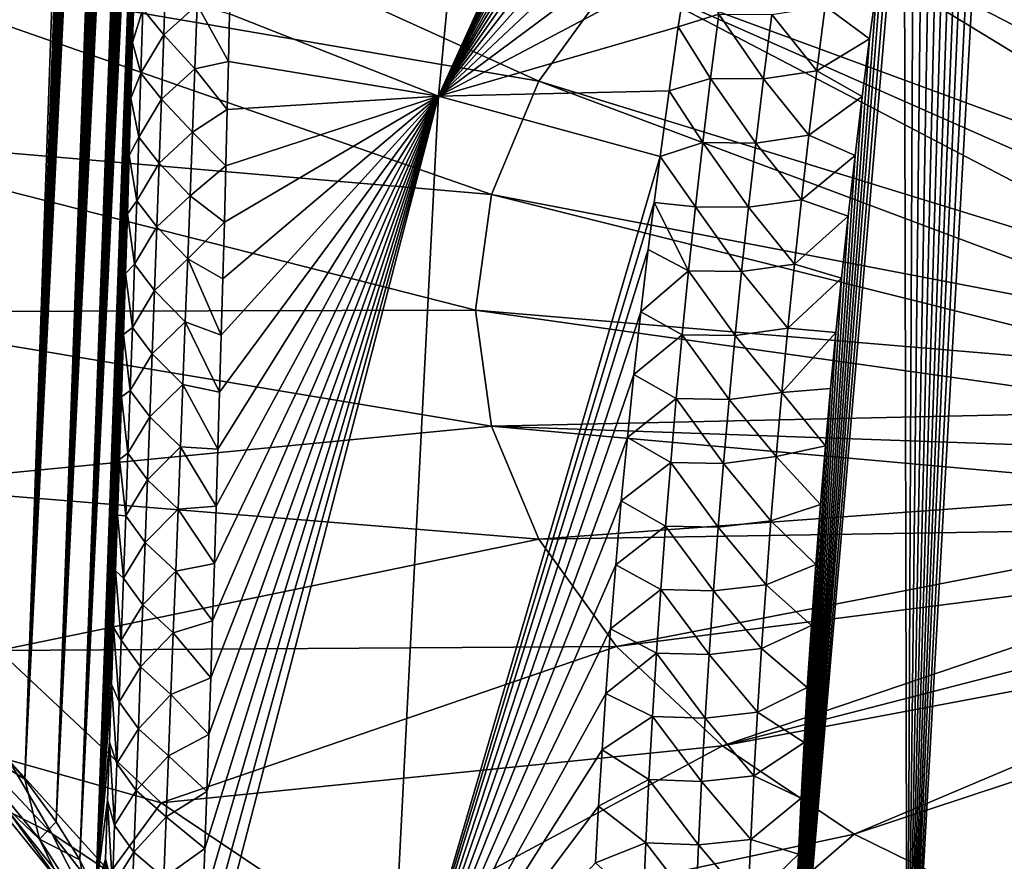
# Model space of a CAD drawing. Header units: metres. Extents: x -109 to 109, y -452 to 89.
# Tile 283 of 656: x -92 to -83, y -70 to -62. Entities that reach past the tile are written whole.
import ezdxf

# ---------------------------------------------------------------- set-up
doc = ezdxf.new("R2010")
doc.units = ezdxf.units.M
doc.layers.add('solid_K244270000C71_000', color=7, linetype='CONTINUOUS')

msp = doc.modelspace()

# ---------------------------------------------------------------- linework, layer by layer
at = {"layer": 'solid_K244270000C71_000'}
for points in [[(-94.02282, -67.019043, 34.577881), (-92.347977, -39.343903, 14.44793), (-92.215927, -39.707863, 14.335439)], [(-94.02282, -67.019043, 34.577881), (-92.215927, -39.707863, 14.335439), (-92.081131, -40.149948, 14.243578)], [(-93.016342, -68.066788, 32.850212), (-94.02282, -67.019043, 34.577881), (-92.081131, -40.149948, 14.243578)], [(-93.016342, -68.066788, 32.850212), (-92.081131, -40.149948, 14.243578), (-91.946007, -40.680054, 14.180125)], [(-93.016342, -68.066788, 32.850212), (-91.946007, -40.680054, 14.180125), (-91.87915, -40.980446, 14.161263)], [(-93.016342, -68.066788, 32.850212), (-91.87915, -40.980446, 14.161263), (-91.813187, -41.306667, 14.1527)], [(-93.016342, -68.066788, 32.850212), (-91.813187, -41.306667, 14.1527), (-91.748337, -41.659435, 14.15494)], [(-93.016342, -68.066788, 32.850212), (-91.748337, -41.659435, 14.15494), (-91.684921, -42.040871, 14.169525)], [(-93.016342, -68.066788, 32.850212), (-91.684921, -42.040871, 14.169525), (-91.623199, -42.452126, 14.197317)], [(-93.016342, -68.066788, 32.850212), (-91.623199, -42.452126, 14.197317), (-91.563461, -42.89465, 14.239425)], [(-93.016342, -68.066788, 32.850212), (-91.563461, -42.89465, 14.239425), (-91.506027, -43.370846, 14.297595)], [(-93.016342, -68.066788, 32.850212), (-91.506027, -43.370846, 14.297595), (-91.451141, -43.881653, 14.372499)], [(-93.016342, -68.066788, 32.850212), (-91.451141, -43.881653, 14.372499), (-91.399155, -44.430008, 14.466316)], [(-92.255585, -68.96553, 30.862652), (-93.016342, -68.066788, 32.850212), (-91.399155, -44.430008, 14.466316)], [(-92.255585, -68.96553, 30.862652), (-91.399155, -44.430008, 14.466316), (-91.350349, -45.017479, 14.580241)], [(-92.255585, -68.96553, 30.862652), (-91.350349, -45.017479, 14.580241), (-91.319733, -45.43195, 14.668196)], [(-92.255585, -68.96553, 30.862652), (-91.319733, -45.43195, 14.668196), (-91.290764, -45.86541, 14.766333)], [(-92.255585, -68.96553, 30.862652), (-91.290764, -45.86541, 14.766333), (-91.263596, -46.319374, 14.875845)], [(-92.255585, -68.96553, 30.862652), (-91.263596, -46.319374, 14.875845), (-91.238228, -46.793304, 14.996304)], [(-92.255585, -68.96553, 30.862652), (-91.238228, -46.793304, 14.996304), (-91.214867, -47.289387, 15.129493)], [(-92.255585, -68.96553, 30.862652), (-91.214867, -47.289387, 15.129493), (-91.193542, -47.807587, 15.275365)], [(-91.97229, -69.353325, 29.771126), (-92.255585, -68.96553, 30.862652), (-91.193542, -47.807587, 15.275365)], [(-91.97229, -69.353325, 29.771126), (-91.193542, -47.807587, 15.275365), (-91.174385, -48.348862, 15.434763)], [(-91.97229, -69.353325, 29.771126), (-91.174385, -48.348862, 15.434763), (-91.157555, -48.915211, 15.60939)], [(-91.97229, -69.353325, 29.771126), (-91.157555, -48.915211, 15.60939), (-91.143044, -49.505909, 15.798631)], [(-91.97229, -69.353325, 29.771126), (-91.143044, -49.505909, 15.798631), (-91.133827, -49.966576, 15.951656)], [(-91.97229, -69.353325, 29.771126), (-91.133827, -49.966576, 15.951656), (-91.126083, -50.44294, 16.114702)], [(-91.97229, -69.353325, 29.771126), (-91.126083, -50.44294, 16.114702), (-91.119781, -50.934277, 16.287113)], [(-91.97229, -69.353325, 29.771126), (-91.119781, -50.934277, 16.287113), (-91.115036, -51.442059, 16.470308)], [(-91.97229, -69.353325, 29.771126), (-91.115036, -51.442059, 16.470308), (-91.111938, -51.967529, 16.665472)], [(-91.757278, -69.695793, 28.613895), (-91.97229, -69.353325, 29.771126), (-91.111938, -51.967529, 16.665472)], [(-91.757278, -69.695793, 28.613895), (-91.111938, -51.967529, 16.665472), (-91.110413, -52.509548, 16.871489)], [(-91.757278, -69.695793, 28.613895), (-91.110413, -52.509548, 16.871489), (-91.110542, -53.069286, 17.089569)], [(-91.757278, -69.695793, 28.613895), (-91.110542, -53.069286, 17.089569), (-91.112465, -53.648552, 17.32156)], [(-88.514847, -62.790356, 18.56148), (-90.404182, -62.047058, 19.530787), (-87.621147, -53.464233, 13.92085)], [(-88.514847, -62.790356, 18.56148), (-87.621147, -53.464233, 13.92085), (-84.637459, -54.254597, 12.729218)], [(-91.757278, -69.695793, 28.613895), (-91.112465, -53.648552, 17.32156), (-91.115257, -54.125645, 17.516735)], [(-91.757278, -69.695793, 28.613895), (-91.115257, -54.125645, 17.516735), (-91.119133, -54.614693, 17.720251)], [(-84.782249, -54.754436, 12.991304), (-88.514847, -62.790356, 18.56148), (-84.637459, -54.254597, 12.729218)], [(-91.757278, -69.695793, 28.613895), (-91.119133, -54.614693, 17.720251), (-91.124184, -55.116764, 17.933289)], [(-84.782249, -54.754436, 12.991304), (-84.917969, -55.243858, 13.248871), (-88.514847, -62.790356, 18.56148)], [(-91.757278, -69.695793, 28.613895), (-91.124184, -55.116764, 17.933289), (-91.130478, -55.632923, 18.157028)], [(-84.278717, -72.417961, 23.920345), (-83.436729, -55.630219, 13.468098), (-83.313759, -55.111729, 13.191984)], [(-83.193497, -72.531937, 24.562845), (-84.278717, -72.417961, 23.920345), (-83.313759, -55.111729, 13.191984)], [(-84.917969, -55.243858, 13.248871), (-85.052788, -55.751202, 13.516957), (-88.514847, -62.790356, 18.56148)], [(-91.757278, -69.695793, 28.613895), (-91.130478, -55.632923, 18.157028), (-91.137978, -56.162884, 18.391136)], [(-84.278717, -72.417961, 23.920345), (-83.558632, -56.169144, 13.756747), (-83.436729, -55.630219, 13.468098)], [(-85.052788, -55.751202, 13.516957), (-85.186737, -56.274876, 13.795212), (-88.514847, -62.790356, 18.56148)], [(-91.757278, -69.695793, 28.613895), (-91.137978, -56.162884, 18.391136), (-91.146606, -56.705978, 18.634871)], [(-84.278717, -72.417961, 23.920345), (-83.655533, -56.614555, 13.996346), (-83.558632, -56.169144, 13.756747)], [(-85.186737, -56.274876, 13.795212), (-85.319496, -56.816772, 14.0846), (-88.514847, -62.790356, 18.56148)], [(-84.278717, -72.417961, 23.920345), (-83.751907, -57.072433, 14.24351), (-83.655533, -56.614555, 13.996346)], [(-91.757278, -69.695793, 28.613895), (-91.146606, -56.705978, 18.634871), (-91.156464, -57.263512, 18.889753)], [(-85.319496, -56.816772, 14.0846), (-85.450706, -57.378891, 14.386173), (-88.514847, -62.790356, 18.56148)], [(-84.278717, -72.417961, 23.920345), (-83.84742, -57.543983, 14.499215), (-83.751907, -57.072433, 14.24351)], [(-91.613777, -69.988747, 27.390339), (-91.757278, -69.695793, 28.613895), (-91.156464, -57.263512, 18.889753)], [(-91.613777, -69.988747, 27.390339), (-91.156464, -57.263512, 18.889753), (-91.167633, -57.836811, 19.157326)], [(-85.450706, -57.378891, 14.386173), (-85.558716, -57.862885, 14.647053), (-88.514847, -62.790356, 18.56148)], [(-84.278717, -72.417961, 23.920345), (-83.941719, -58.030418, 14.764446), (-83.84742, -57.543983, 14.499215)], [(-91.613777, -69.988747, 27.390339), (-91.167633, -57.836811, 19.157326), (-91.180084, -58.42622, 19.437891)], [(-85.558716, -57.862885, 14.647053), (-85.66555, -58.35936, 14.916165), (-88.514847, -62.790356, 18.56148)], [(-84.278717, -72.417961, 23.920345), (-84.03492, -58.531406, 15.038949), (-83.941719, -58.030418, 14.764446)], [(-85.66555, -58.35936, 14.916165), (-85.771004, -58.869759, 15.194283), (-88.514847, -62.790356, 18.56148)], [(-91.613777, -69.988747, 27.390339), (-91.180084, -58.42622, 19.437891), (-91.19371, -59.030468, 19.729895)], [(-84.278717, -72.417961, 23.920345), (-84.127258, -59.046173, 15.322118), (-84.03492, -58.531406, 15.038949)], [(-85.771004, -58.869759, 15.194283), (-85.874825, -59.395622, 15.482251), (-88.514847, -62.790356, 18.56148)], [(-91.613777, -69.988747, 27.390339), (-91.19371, -59.030468, 19.729895), (-91.206024, -59.546215, 19.983191)], [(-84.278717, -72.417961, 23.920345), (-84.218246, -59.57621, 15.615202), (-84.127258, -59.046173, 15.322118)], [(-79.96212, -63.394474, 49.159904), (-83.365547, -59.306496, 53.062702), (-84.759262, -59.98925, 52.087624)], [(-85.874825, -59.395622, 15.482251), (-85.976753, -59.938473, 15.780947), (-88.514847, -62.790356, 18.56148)], [(-91.613777, -69.988747, 27.390339), (-91.206024, -59.546215, 19.983191), (-91.219246, -60.073887, 20.246698)], [(-84.278717, -72.417961, 23.920345), (-84.307419, -60.123009, 15.919473), (-84.218246, -59.57621, 15.615202)], [(-93.572792, -59.947258, 48.747509), (-94.230385, -61.518322, 46.503796), (-87.608688, -62.656284, 48.278706)], [(-93.572792, -59.947258, 48.747509), (-87.608688, -62.656284, 48.278706), (-86.90728, -61.685024, 49.66581)], [(-85.976753, -59.938473, 15.780947), (-86.077042, -60.49913, 16.091209), (-88.514847, -62.790356, 18.56148)], [(-80.407913, -63.650177, 48.794724), (-84.759262, -59.98925, 52.087624), (-85.949615, -60.788654, 50.945957)], [(-80.407913, -63.650177, 48.794724), (-79.96212, -63.394474, 49.159904), (-84.759262, -59.98925, 52.087624)], [(-91.613777, -69.988747, 27.390339), (-91.219246, -60.073887, 20.246698), (-91.233421, -60.614258, 20.5215)], [(-85.346046, -72.280075, 23.167746), (-84.39473, -60.686905, 16.235212), (-84.307419, -60.123009, 15.919473)], [(-84.278717, -72.417961, 23.920345), (-85.346046, -72.280075, 23.167746), (-84.307419, -60.123009, 15.919473)], [(-86.077042, -60.49913, 16.091209), (-86.169716, -61.041283, 16.393162), (-88.514847, -62.790356, 18.56148)], [(-91.613777, -69.988747, 27.390339), (-91.233421, -60.614258, 20.5215), (-91.248451, -61.166267, 20.806255)], [(-85.346046, -72.280075, 23.167746), (-84.480713, -61.266415, 16.561174), (-84.39473, -60.686905, 16.235212)], [(-80.796722, -63.934834, 48.388191), (-85.949615, -60.788654, 50.945957), (-86.90728, -61.685024, 49.66581)], [(-80.796722, -63.934834, 48.388191), (-80.407913, -63.650177, 48.794724), (-85.949615, -60.788654, 50.945957)], [(-86.169716, -61.041283, 16.393162), (-86.260216, -61.596809, 16.704475), (-88.514847, -62.790356, 18.56148)], [(-91.613777, -69.988747, 27.390339), (-91.248451, -61.166267, 20.806255), (-91.26429, -61.729588, 21.100494)], [(-85.346046, -72.280075, 23.167746), (-84.550896, -61.762329, 16.841606), (-84.480713, -61.266415, 16.561174)], [(-94.230385, -61.518322, 46.503796), (-94.451401, -63.129051, 44.203438), (-88.03656, -63.678524, 46.818798)], [(-94.230385, -61.518322, 46.503796), (-88.03656, -63.678524, 46.818798), (-87.608688, -62.656284, 48.278706)], [(-91.187134, -62.004833, 20.714241), (-90.97995, -61.655025, 20.036907), (-91.000008, -62.237579, 20.341064)], [(-91.000008, -62.237579, 20.341064), (-90.97995, -61.655025, 20.036907), (-90.696815, -61.966072, 19.769487)], [(-86.260216, -61.596809, 16.704475), (-86.347908, -62.164436, 17.024492), (-88.514847, -62.790356, 18.56148)], [(-85.983116, -62.049538, 16.825178), (-86.347908, -62.164436, 17.024492), (-86.260216, -61.596809, 16.704475)], [(-91.613777, -69.988747, 27.390339), (-91.26429, -61.729588, 21.100494), (-91.280998, -62.305557, 21.40589)], [(-91.187134, -62.004833, 20.714241), (-91.280998, -62.305557, 21.40589), (-91.26429, -61.729588, 21.100494)], [(-81.38163, -64.574066, 47.475269), (-86.90728, -61.685024, 49.66581), (-87.608688, -62.656284, 48.278706)], [(-81.122879, -64.244301, 47.946224), (-80.796722, -63.934834, 48.388191), (-86.90728, -61.685024, 49.66581)], [(-81.38163, -64.574066, 47.475269), (-81.122879, -64.244301, 47.946224), (-86.90728, -61.685024, 49.66581)], [(-85.346046, -72.280075, 23.167746), (-84.619301, -62.271061, 17.130974), (-84.550896, -61.762329, 16.841606)], [(-85.01931, -61.977882, 16.776812), (-84.550896, -61.762329, 16.841606), (-84.619301, -62.271061, 17.130974)], [(-91.20578, -62.584164, 21.022169), (-91.280998, -62.305557, 21.40589), (-91.187134, -62.004833, 20.714241)], [(-91.20578, -62.584164, 21.022169), (-91.187134, -62.004833, 20.714241), (-91.000008, -62.237579, 20.341064)], [(-91.000008, -62.237579, 20.341064), (-90.696815, -61.966072, 19.769487), (-90.71817, -62.542961, 20.070463)], [(-90.71817, -62.542961, 20.070463), (-90.696815, -61.966072, 19.769487), (-90.414368, -62.477367, 19.748621)], [(-90.696815, -61.966072, 19.769487), (-90.404182, -62.047058, 19.530787), (-90.414368, -62.477367, 19.748621)], [(-85.503098, -62.051743, 16.75741), (-85.01931, -61.977882, 16.776812), (-85.095139, -62.56139, 17.107121)], [(-85.095139, -62.56139, 17.107121), (-85.01931, -61.977882, 16.776812), (-84.619301, -62.271061, 17.130974)], [(-90.414368, -62.477367, 19.748621), (-90.404182, -62.047058, 19.530787), (-88.514847, -62.790356, 18.56148)], [(-86.057228, -62.630745, 17.149862), (-86.347908, -62.164436, 17.024492), (-85.983116, -62.049538, 16.825178)], [(-86.057228, -62.630745, 17.149862), (-85.983116, -62.049538, 16.825178), (-85.577675, -62.633713, 17.084686)], [(-85.983116, -62.049538, 16.825178), (-85.503098, -62.051743, 16.75741), (-85.577675, -62.633713, 17.084686)], [(-85.577675, -62.633713, 17.084686), (-85.503098, -62.051743, 16.75741), (-85.095139, -62.56139, 17.107121)], [(-86.347908, -62.164436, 17.024492), (-86.432182, -62.742897, 17.352531), (-88.514847, -62.790356, 18.56148)], [(-86.057228, -62.630745, 17.149862), (-86.432182, -62.742897, 17.352531), (-86.347908, -62.164436, 17.024492)], [(-91.20578, -62.584164, 21.022169), (-91.000008, -62.237579, 20.341064), (-91.020325, -62.818104, 20.649021)], [(-91.020325, -62.818104, 20.649021), (-91.000008, -62.237579, 20.341064), (-90.71817, -62.542961, 20.070463)], [(-85.346046, -72.280075, 23.167746), (-84.685539, -62.79356, 17.430166), (-84.619301, -62.271061, 17.130974)], [(-85.095139, -62.56139, 17.107121), (-84.619301, -62.271061, 17.130974), (-84.685539, -62.79356, 17.430166)], [(-91.613777, -69.988747, 27.390339), (-91.280998, -62.305557, 21.40589), (-91.296066, -62.810322, 21.677805)], [(-91.20578, -62.584164, 21.022169), (-91.296066, -62.810322, 21.677805), (-91.280998, -62.305557, 21.40589)], [(-90.71817, -62.542961, 20.070463), (-90.414368, -62.477367, 19.748621), (-90.425011, -62.9123, 19.971687)], [(-90.425011, -62.9123, 19.971687), (-90.414368, -62.477367, 19.748621), (-88.514847, -62.790356, 18.56148)], [(-91.020325, -62.818104, 20.649021), (-90.71817, -62.542961, 20.070463), (-90.7397, -63.117805, 20.375183)], [(-90.7397, -63.117805, 20.375183), (-90.71817, -62.542961, 20.070463), (-90.425011, -62.9123, 19.971687)], [(-85.577675, -62.633713, 17.084686), (-85.095139, -62.56139, 17.107121), (-85.16671, -63.144402, 17.439331)], [(-85.16671, -63.144402, 17.439331), (-85.095139, -62.56139, 17.107121), (-84.685539, -62.79356, 17.430166)], [(-91.224747, -63.161526, 21.333822), (-91.296066, -62.810322, 21.677805), (-91.20578, -62.584164, 21.022169)], [(-91.224747, -63.161526, 21.333822), (-91.20578, -62.584164, 21.022169), (-91.020325, -62.818104, 20.649021)], [(-81.569191, -64.919319, 46.982204), (-87.608688, -62.656284, 48.278706), (-88.03656, -63.678524, 46.818798)], [(-81.569191, -64.919319, 46.982204), (-81.38163, -64.574066, 47.475269), (-87.608688, -62.656284, 48.278706)], [(-86.127167, -63.211243, 17.476542), (-86.432182, -62.742897, 17.352531), (-86.057228, -62.630745, 17.149862)], [(-86.127167, -63.211243, 17.476542), (-86.057228, -62.630745, 17.149862), (-85.648056, -63.215073, 17.413908)], [(-86.057228, -62.630745, 17.149862), (-85.577675, -62.633713, 17.084686), (-85.648056, -63.215073, 17.413908)], [(-85.648056, -63.215073, 17.413908), (-85.577675, -62.633713, 17.084686), (-85.16671, -63.144402, 17.439331)], [(-86.432182, -62.742897, 17.352531), (-86.513313, -63.33498, 17.690376), (-88.514847, -62.790356, 18.56148)], [(-86.127167, -63.211243, 17.476542), (-86.513313, -63.33498, 17.690376), (-86.432182, -62.742897, 17.352531)], [(-91.613777, -69.988747, 27.390339), (-91.296066, -62.810322, 21.677805), (-91.311844, -63.326199, 21.960201)], [(-91.224747, -63.161526, 21.333822), (-91.311844, -63.326199, 21.960201), (-91.296066, -62.810322, 21.677805)], [(-91.224747, -63.161526, 21.333822), (-91.020325, -62.818104, 20.649021), (-91.040871, -63.396606, 20.96072)], [(-91.040871, -63.396606, 20.96072), (-91.020325, -62.818104, 20.649021), (-90.7397, -63.117805, 20.375183)], [(-90.683044, -71.13208, 24.750977), (-90.664299, -70.619217, 24.42042), (-88.514847, -62.790356, 18.56148)], [(-88.974243, -71.752228, 23.865311), (-90.683044, -71.13208, 24.750977), (-88.514847, -62.790356, 18.56148)], [(-90.664299, -70.619217, 24.42042), (-90.645874, -70.105942, 24.094086), (-88.514847, -62.790356, 18.56148)], [(-90.645874, -70.105942, 24.094086), (-90.627762, -69.59227, 23.771959), (-88.514847, -62.790356, 18.56148)], [(-90.627762, -69.59227, 23.771959), (-90.60997, -69.078232, 23.454023), (-88.514847, -62.790356, 18.56148)], [(-90.60997, -69.078232, 23.454023), (-90.592514, -68.56385, 23.140259), (-88.514847, -62.790356, 18.56148)], [(-90.592514, -68.56385, 23.140259), (-90.575394, -68.049156, 22.83065), (-88.514847, -62.790356, 18.56148)], [(-90.575394, -68.049156, 22.83065), (-90.558586, -67.533798, 22.52494), (-88.514847, -62.790356, 18.56148)], [(-90.558586, -67.533798, 22.52494), (-90.54203, -67.01693, 22.222595), (-88.514847, -62.790356, 18.56148)], [(-90.54203, -67.01693, 22.222595), (-90.525764, -66.499397, 21.924105), (-88.514847, -62.790356, 18.56148)], [(-90.525764, -66.499397, 21.924105), (-90.509857, -65.982162, 21.63002), (-88.514847, -62.790356, 18.56148)], [(-90.509857, -65.982162, 21.63002), (-90.494377, -65.466217, 21.340878), (-88.514847, -62.790356, 18.56148)], [(-90.494377, -65.466217, 21.340878), (-90.479408, -64.952522, 21.057194), (-88.514847, -62.790356, 18.56148)], [(-90.479408, -64.952522, 21.057194), (-90.465042, -64.441772, 20.779305), (-88.514847, -62.790356, 18.56148)], [(-90.465042, -64.441772, 20.779305), (-90.451202, -63.930889, 20.505487), (-88.514847, -62.790356, 18.56148)], [(-90.451202, -63.930889, 20.505487), (-90.437851, -63.420387, 20.235954), (-88.514847, -62.790356, 18.56148)], [(-90.437851, -63.420387, 20.235954), (-90.425011, -62.9123, 19.971687), (-88.514847, -62.790356, 18.56148)], [(-88.974243, -71.752228, 23.865311), (-88.514847, -62.790356, 18.56148), (-86.513313, -63.33498, 17.690376)], [(-85.346046, -72.280075, 23.167746), (-84.750084, -63.328617, 17.738144), (-84.685539, -62.79356, 17.430166)], [(-85.16671, -63.144402, 17.439331), (-84.685539, -62.79356, 17.430166), (-84.750084, -63.328617, 17.738144)], [(-90.7397, -63.117805, 20.375183), (-90.425011, -62.9123, 19.971687), (-90.437851, -63.420387, 20.235954)], [(-94.451401, -63.129051, 44.203438), (-94.230385, -64.739777, 41.90308), (-88.180367, -64.72657, 45.322033)], [(-88.03656, -63.678524, 46.818798), (-94.451401, -63.129051, 44.203438), (-88.180367, -64.72657, 45.322033)], [(-91.243988, -63.736919, 21.649143), (-91.311844, -63.326199, 21.960201), (-91.224747, -63.161526, 21.333822)], [(-91.243988, -63.736919, 21.649143), (-91.224747, -63.161526, 21.333822), (-91.040871, -63.396606, 20.96072)], [(-91.040871, -63.396606, 20.96072), (-90.7397, -63.117805, 20.375183), (-90.76136, -63.690609, 20.683586)], [(-90.76136, -63.690609, 20.683586), (-90.7397, -63.117805, 20.375183), (-90.437851, -63.420387, 20.235954)], [(-85.648056, -63.215073, 17.413908), (-85.16671, -63.144402, 17.439331), (-85.2341, -63.726868, 17.773439)], [(-85.2341, -63.726868, 17.773439), (-85.16671, -63.144402, 17.439331), (-84.750084, -63.328617, 17.738144)], [(-86.193024, -63.791, 17.805218), (-86.513313, -63.33498, 17.690376), (-86.127167, -63.211243, 17.476542)], [(-86.193024, -63.791, 17.805218), (-86.127167, -63.211243, 17.476542), (-85.714333, -63.795784, 17.745073)], [(-86.127167, -63.211243, 17.476542), (-85.648056, -63.215073, 17.413908), (-85.714333, -63.795784, 17.745073)], [(-85.714333, -63.795784, 17.745073), (-85.648056, -63.215073, 17.413908), (-85.2341, -63.726868, 17.773439)], [(-91.613777, -69.988747, 27.390339), (-91.311844, -63.326199, 21.960201), (-91.328362, -63.854378, 22.253731)], [(-91.243988, -63.736919, 21.649143), (-91.328362, -63.854378, 22.253731), (-91.311844, -63.326199, 21.960201)], [(-86.567711, -63.752956, 17.930262), (-88.974243, -71.752228, 23.865311), (-86.513313, -63.33498, 17.690376)], [(-86.193024, -63.791, 17.805218), (-86.567711, -63.752956, 17.930262), (-86.513313, -63.33498, 17.690376)], [(-85.346046, -72.280075, 23.167746), (-84.813126, -63.875813, 18.054543), (-84.750084, -63.328617, 17.738144)], [(-85.2341, -63.726868, 17.773439), (-84.750084, -63.328617, 17.738144), (-84.813126, -63.875813, 18.054543)], [(-91.243988, -63.736919, 21.649143), (-91.040871, -63.396606, 20.96072), (-91.061577, -63.973091, 21.276104)], [(-91.061577, -63.973091, 21.276104), (-91.040871, -63.396606, 20.96072), (-90.76136, -63.690609, 20.683586)], [(-90.76136, -63.690609, 20.683586), (-90.437851, -63.420387, 20.235954), (-90.451202, -63.930889, 20.505487)], [(-91.061577, -63.973091, 21.276104), (-90.76136, -63.690609, 20.683586), (-90.783096, -64.261383, 20.995619)], [(-90.783096, -64.261383, 20.995619), (-90.76136, -63.690609, 20.683586), (-90.451202, -63.930889, 20.505487)], [(-81.682823, -65.275002, 46.474232), (-88.03656, -63.678524, 46.818798), (-88.180367, -64.72657, 45.322033)], [(-81.682823, -65.275002, 46.474232), (-81.569191, -64.919319, 46.982204), (-88.03656, -63.678524, 46.818798)], [(-85.714333, -63.795784, 17.745073), (-85.2341, -63.726868, 17.773439), (-85.297394, -64.308754, 18.109442)], [(-85.297394, -64.308754, 18.109442), (-85.2341, -63.726868, 17.773439), (-84.813126, -63.875813, 18.054543)], [(-91.263451, -64.310341, 21.968075), (-91.328362, -63.854378, 22.253731), (-91.243988, -63.736919, 21.649143)], [(-91.263451, -64.310341, 21.968075), (-91.243988, -63.736919, 21.649143), (-91.061577, -63.973091, 21.276104)], [(-86.567711, -63.752956, 17.930262), (-86.620461, -64.176331, 18.174446), (-88.974243, -71.752228, 23.865311)], [(-86.254875, -64.369987, 18.135885), (-86.620461, -64.176331, 18.174446), (-86.567711, -63.752956, 17.930262)], [(-86.254875, -64.369987, 18.135885), (-86.567711, -63.752956, 17.930262), (-86.193024, -63.791, 17.805218)], [(-86.254875, -64.369987, 18.135885), (-86.193024, -63.791, 17.805218), (-85.776581, -64.375816, 18.078178)], [(-86.193024, -63.791, 17.805218), (-85.714333, -63.795784, 17.745073), (-85.776581, -64.375816, 18.078178)], [(-85.776581, -64.375816, 18.078178), (-85.714333, -63.795784, 17.745073), (-85.297394, -64.308754, 18.109442)], [(-91.613777, -69.988747, 27.390339), (-91.328362, -63.854378, 22.253731), (-91.345566, -64.39534, 22.557613)], [(-91.263451, -64.310341, 21.968075), (-91.345566, -64.39534, 22.557613), (-91.328362, -63.854378, 22.253731)], [(-85.346046, -72.280075, 23.167746), (-84.874107, -64.436607, 18.38069), (-84.813126, -63.875813, 18.054543)], [(-85.297394, -64.308754, 18.109442), (-84.813126, -63.875813, 18.054543), (-84.874107, -64.436607, 18.38069)], [(-91.263451, -64.310341, 21.968075), (-91.061577, -63.973091, 21.276104), (-91.08242, -64.547562, 21.595118)], [(-91.08242, -64.547562, 21.595118), (-91.061577, -63.973091, 21.276104), (-90.783096, -64.261383, 20.995619)], [(-90.783096, -64.261383, 20.995619), (-90.451202, -63.930889, 20.505487), (-90.465042, -64.441772, 20.779305)], [(-91.08242, -64.547562, 21.595118), (-90.783096, -64.261383, 20.995619), (-90.804871, -64.830139, 21.31123)], [(-90.804871, -64.830139, 21.31123), (-90.783096, -64.261383, 20.995619), (-90.479408, -64.952522, 21.057194)], [(-90.783096, -64.261383, 20.995619), (-90.465042, -64.441772, 20.779305), (-90.479408, -64.952522, 21.057194)], [(-86.620461, -64.176331, 18.174446), (-86.687111, -64.740547, 18.501762), (-88.974243, -71.752228, 23.865311)], [(-86.254875, -64.369987, 18.135885), (-86.687111, -64.740547, 18.501762), (-86.620461, -64.176331, 18.174446)], [(-91.283104, -64.88179, 22.290577), (-91.345566, -64.39534, 22.557613), (-91.263451, -64.310341, 21.968075)], [(-91.283104, -64.88179, 22.290577), (-91.263451, -64.310341, 21.968075), (-91.08242, -64.547562, 21.595118)], [(-85.776581, -64.375816, 18.078178), (-85.297394, -64.308754, 18.109442), (-85.356659, -64.890007, 18.447334)], [(-85.356659, -64.890007, 18.447334), (-85.297394, -64.308754, 18.109442), (-84.874107, -64.436607, 18.38069)], [(-91.613777, -69.988747, 27.390339), (-91.345566, -64.39534, 22.557613), (-91.363411, -64.947319, 22.871384)], [(-91.283104, -64.88179, 22.290577), (-91.363411, -64.947319, 22.871384), (-91.345566, -64.39534, 22.557613)], [(-86.312798, -64.948166, 18.468544), (-86.687111, -64.740547, 18.501762), (-86.254875, -64.369987, 18.135885)], [(-86.312798, -64.948166, 18.468544), (-86.254875, -64.369987, 18.135885), (-85.834862, -64.955124, 18.413221)], [(-86.254875, -64.369987, 18.135885), (-85.776581, -64.375816, 18.078178), (-85.834862, -64.955124, 18.413221)], [(-85.834862, -64.955124, 18.413221), (-85.776581, -64.375816, 18.078178), (-85.356659, -64.890007, 18.447334)], [(-85.356659, -64.890007, 18.447334), (-84.874107, -64.436607, 18.38069), (-84.924316, -64.929222, 18.669014)], [(-85.346046, -72.280075, 23.167746), (-84.924316, -64.929222, 18.669014), (-84.874107, -64.436607, 18.38069)], [(-91.283104, -64.88179, 22.290577), (-91.08242, -64.547562, 21.595118), (-91.103355, -65.12001, 21.917719)], [(-91.103355, -65.12001, 21.917719), (-91.08242, -64.547562, 21.595118), (-90.804871, -64.830139, 21.31123)], [(-94.230385, -64.739777, 41.90308), (-88.03656, -65.774612, 43.825268), (-88.180367, -64.72657, 45.322033)], [(-94.230385, -64.739777, 41.90308), (-93.572792, -66.310844, 39.659367), (-88.03656, -65.774612, 43.825268)], [(-86.687111, -64.740547, 18.501762), (-86.750038, -65.308807, 18.833622), (-88.974243, -71.752228, 23.865311)], [(-81.720886, -65.635933, 45.958775), (-88.180367, -64.72657, 45.322033), (-88.03656, -65.774612, 43.825268)], [(-81.682823, -65.275002, 46.474232), (-88.180367, -64.72657, 45.322033), (-81.720886, -65.635933, 45.958775)], [(-86.312798, -64.948166, 18.468544), (-86.750038, -65.308807, 18.833622), (-86.687111, -64.740547, 18.501762)], [(-91.30291, -65.451256, 22.616608), (-91.363411, -64.947319, 22.871384), (-91.283104, -64.88179, 22.290577)], [(-91.30291, -65.451256, 22.616608), (-91.283104, -64.88179, 22.290577), (-91.103355, -65.12001, 21.917719)], [(-91.103355, -65.12001, 21.917719), (-90.804871, -64.830139, 21.31123), (-90.826653, -65.396866, 21.630381)], [(-90.826653, -65.396866, 21.630381), (-90.804871, -64.830139, 21.31123), (-90.494377, -65.466217, 21.340878)], [(-90.804871, -64.830139, 21.31123), (-90.479408, -64.952522, 21.057194), (-90.494377, -65.466217, 21.340878)], [(-91.613777, -69.988747, 27.390339), (-91.363411, -64.947319, 22.871384), (-91.381836, -65.50843, 23.194628)], [(-91.30291, -65.451256, 22.616608), (-91.381836, -65.50843, 23.194628), (-91.363411, -64.947319, 22.871384)], [(-86.366859, -65.525505, 18.80319), (-86.750038, -65.308807, 18.833622), (-86.312798, -64.948166, 18.468544)], [(-86.366859, -65.525505, 18.80319), (-86.312798, -64.948166, 18.468544), (-85.889275, -65.533676, 18.750198)], [(-86.312798, -64.948166, 18.468544), (-85.834862, -64.955124, 18.413221), (-85.889275, -65.533676, 18.750198)], [(-85.889275, -65.533676, 18.750198), (-85.834862, -64.955124, 18.413221), (-85.411987, -65.470589, 18.787111)], [(-85.834862, -64.955124, 18.413221), (-85.356659, -64.890007, 18.447334), (-85.411987, -65.470589, 18.787111)], [(-85.411987, -65.470589, 18.787111), (-85.356659, -64.890007, 18.447334), (-84.924316, -64.929222, 18.669014)], [(-85.411987, -65.470589, 18.787111), (-84.924316, -64.929222, 18.669014), (-84.972244, -65.433815, 18.966326)], [(-85.346046, -72.280075, 23.167746), (-84.972244, -65.433815, 18.966326), (-84.924316, -64.929222, 18.669014)], [(-91.30291, -65.451256, 22.616608), (-91.103355, -65.12001, 21.917719), (-91.124344, -65.69043, 22.24387)], [(-91.124344, -65.69043, 22.24387), (-91.103355, -65.12001, 21.917719), (-90.826653, -65.396866, 21.630381)], [(-86.750038, -65.308807, 18.833622), (-86.8088, -65.878159, 19.168297), (-88.974243, -71.752228, 23.865311)], [(-86.366859, -65.525505, 18.80319), (-86.8088, -65.878159, 19.168297), (-86.750038, -65.308807, 18.833622)], [(-91.124344, -65.69043, 22.24387), (-90.826653, -65.396866, 21.630381), (-90.848404, -65.961563, 21.953032)], [(-90.848404, -65.961563, 21.953032), (-90.826653, -65.396866, 21.630381), (-90.509857, -65.982162, 21.63002)], [(-90.826653, -65.396866, 21.630381), (-90.494377, -65.466217, 21.340878), (-90.509857, -65.982162, 21.63002)], [(-91.613777, -69.988747, 27.390339), (-91.381836, -65.50843, 23.194628), (-91.40078, -66.07682, 23.526932)], [(-91.322845, -66.01873, 22.946129), (-91.40078, -66.07682, 23.526932), (-91.381836, -65.50843, 23.194628)], [(-91.322845, -66.01873, 22.946129), (-91.381836, -65.50843, 23.194628), (-91.30291, -65.451256, 22.616608)], [(-91.322845, -66.01873, 22.946129), (-91.30291, -65.451256, 22.616608), (-91.124344, -65.69043, 22.24387)], [(-85.889275, -65.533676, 18.750198), (-85.411987, -65.470589, 18.787111), (-85.463425, -66.050453, 19.128773)], [(-85.463425, -66.050453, 19.128773), (-85.411987, -65.470589, 18.787111), (-85.018005, -65.951477, 19.273287)], [(-85.411987, -65.470589, 18.787111), (-84.972244, -65.433815, 18.966326), (-85.018005, -65.951477, 19.273287)], [(-85.346046, -72.280075, 23.167746), (-85.018005, -65.951477, 19.273287), (-84.972244, -65.433815, 18.966326)], [(-86.417137, -66.101974, 19.139822), (-86.8088, -65.878159, 19.168297), (-86.366859, -65.525505, 18.80319)], [(-86.417137, -66.101974, 19.139822), (-86.366859, -65.525505, 18.80319), (-85.939865, -66.111435, 19.089106)], [(-86.366859, -65.525505, 18.80319), (-85.889275, -65.533676, 18.750198), (-85.939865, -66.111435, 19.089106)], [(-85.939865, -66.111435, 19.089106), (-85.889275, -65.533676, 18.750198), (-85.463425, -66.050453, 19.128773)], [(-81.682823, -65.99688, 45.443291), (-81.720886, -65.635933, 45.958775), (-88.03656, -65.774612, 43.825268)], [(-93.572792, -66.310844, 39.659367), (-87.608688, -66.796852, 42.36536), (-88.03656, -65.774612, 43.825268)], [(-91.322845, -66.01873, 22.946129), (-91.124344, -65.69043, 22.24387), (-91.145363, -66.258827, 22.57353)], [(-91.145363, -66.258827, 22.57353), (-91.124344, -65.69043, 22.24387), (-90.848404, -65.961563, 21.953032)], [(-81.569176, -66.352577, 44.935299), (-88.03656, -65.774612, 43.825268), (-87.608688, -66.796852, 42.36536)], [(-81.569176, -66.352577, 44.935299), (-81.682823, -65.99688, 45.443291), (-88.03656, -65.774612, 43.825268)], [(-86.8088, -65.878159, 19.168297), (-86.863495, -66.4506, 19.506958), (-88.974243, -71.752228, 23.865311)], [(-86.417137, -66.101974, 19.139822), (-86.863495, -66.4506, 19.506958), (-86.8088, -65.878159, 19.168297)], [(-85.463425, -66.050453, 19.128773), (-85.018005, -65.951477, 19.273287), (-85.062431, -66.482376, 19.58951)], [(-85.346046, -72.280075, 23.167746), (-85.062431, -66.482376, 19.58951), (-85.018005, -65.951477, 19.273287)], [(-91.342865, -66.584213, 23.2791), (-91.40078, -66.07682, 23.526932), (-91.322845, -66.01873, 22.946129)], [(-91.342865, -66.584213, 23.2791), (-91.322845, -66.01873, 22.946129), (-91.145363, -66.258827, 22.57353)], [(-91.145363, -66.258827, 22.57353), (-90.848404, -65.961563, 21.953032), (-90.870102, -66.524231, 22.279146)], [(-90.870102, -66.524231, 22.279146), (-90.848404, -65.961563, 21.953032), (-90.525764, -66.499397, 21.924105)], [(-90.848404, -65.961563, 21.953032), (-90.509857, -65.982162, 21.63002), (-90.525764, -66.499397, 21.924105)], [(-91.613777, -69.988747, 27.390339), (-91.40078, -66.07682, 23.526932), (-91.417732, -66.578651, 23.824804)], [(-91.342865, -66.584213, 23.2791), (-91.417732, -66.578651, 23.824804), (-91.40078, -66.07682, 23.526932)], [(-86.463676, -66.677544, 19.478436), (-86.863495, -66.4506, 19.506958), (-86.417137, -66.101974, 19.139822)], [(-86.463676, -66.677544, 19.478436), (-86.417137, -66.101974, 19.139822), (-85.986687, -66.688362, 19.429939)], [(-86.417137, -66.101974, 19.139822), (-85.939865, -66.111435, 19.089106), (-85.986687, -66.688362, 19.429939)], [(-85.986687, -66.688362, 19.429939), (-85.939865, -66.111435, 19.089106), (-85.511032, -66.629578, 19.472309)], [(-85.939865, -66.111435, 19.089106), (-85.463425, -66.050453, 19.128773), (-85.511032, -66.629578, 19.472309)], [(-85.511032, -66.629578, 19.472309), (-85.463425, -66.050453, 19.128773), (-85.062431, -66.482376, 19.58951)], [(-91.342865, -66.584213, 23.2791), (-91.145363, -66.258827, 22.57353), (-91.166374, -66.825195, 22.906658)], [(-91.166374, -66.825195, 22.906658), (-91.145363, -66.258827, 22.57353), (-90.870102, -66.524231, 22.279146)], [(-93.572792, -66.310844, 39.659367), (-92.494812, -67.803566, 37.527542), (-87.608688, -66.796852, 42.36536)], [(-81.381607, -66.69783, 44.442223), (-81.569176, -66.352577, 44.935299), (-87.608688, -66.796852, 42.36536)], [(-86.863495, -66.4506, 19.506958), (-86.914291, -67.027817, 19.850702), (-88.974243, -71.752228, 23.865311)], [(-86.463676, -66.677544, 19.478436), (-86.914291, -67.027817, 19.850702), (-86.863495, -66.4506, 19.506958)], [(-85.511032, -66.629578, 19.472309), (-85.062431, -66.482376, 19.58951), (-85.104988, -67.025002, 19.914366)], [(-85.346046, -72.280075, 23.167746), (-85.104988, -67.025002, 19.914366), (-85.062431, -66.482376, 19.58951)], [(-91.166374, -66.825195, 22.906658), (-90.870102, -66.524231, 22.279146), (-90.891708, -67.084877, 22.608685)], [(-90.891708, -67.084877, 22.608685), (-90.870102, -66.524231, 22.279146), (-90.54203, -67.01693, 22.222595)], [(-90.870102, -66.524231, 22.279146), (-90.525764, -66.499397, 21.924105), (-90.54203, -67.01693, 22.222595)], [(-91.613777, -69.988747, 27.390339), (-91.417732, -66.578651, 23.824804), (-91.435013, -67.084106, 24.129179)], [(-91.362946, -67.14769, 23.61548), (-91.435013, -67.084106, 24.129179), (-91.417732, -66.578651, 23.824804)], [(-91.362946, -67.14769, 23.61548), (-91.417732, -66.578651, 23.824804), (-91.342865, -66.584213, 23.2791)], [(-91.362946, -67.14769, 23.61548), (-91.342865, -66.584213, 23.2791), (-91.166374, -66.825195, 22.906658)], [(-85.986687, -66.688362, 19.429939), (-85.511032, -66.629578, 19.472309), (-85.554848, -67.207909, 19.817719)], [(-85.554848, -67.207909, 19.817719), (-85.511032, -66.629578, 19.472309), (-85.104988, -67.025002, 19.914366)], [(-81.381607, -66.69783, 44.442223), (-87.608688, -66.796852, 42.36536), (-86.90728, -67.76812, 40.978252)], [(-86.506516, -67.25219, 19.819029), (-86.914291, -67.027817, 19.850702), (-86.463676, -66.677544, 19.478436)], [(-81.122849, -67.027596, 43.971272), (-81.381607, -66.69783, 44.442223), (-86.90728, -67.76812, 40.978252)], [(-86.506516, -67.25219, 19.819029), (-86.463676, -66.677544, 19.478436), (-86.029793, -67.264435, 19.772696)], [(-86.463676, -66.677544, 19.478436), (-85.986687, -66.688362, 19.429939), (-86.029793, -67.264435, 19.772696)], [(-86.029793, -67.264435, 19.772696), (-85.986687, -66.688362, 19.429939), (-85.554848, -67.207909, 19.817719)], [(-92.494812, -67.803566, 37.527542), (-86.90728, -67.76812, 40.978252), (-87.608688, -66.796852, 42.36536)], [(-91.362946, -67.14769, 23.61548), (-91.166374, -66.825195, 22.906658), (-91.187347, -67.389526, 23.243217)], [(-91.187347, -67.389526, 23.243217), (-91.166374, -66.825195, 22.906658), (-90.891708, -67.084877, 22.608685)], [(-90.891708, -67.084877, 22.608685), (-90.54203, -67.01693, 22.222595), (-90.558586, -67.533798, 22.52494)], [(-91.613777, -69.988747, 27.390339), (-91.435013, -67.084106, 24.129179), (-91.452629, -67.594711, 24.440401)], [(-91.383057, -67.709145, 23.955242), (-91.452629, -67.594711, 24.440401), (-91.435013, -67.084106, 24.129179)], [(-91.383057, -67.709145, 23.955242), (-91.435013, -67.084106, 24.129179), (-91.362946, -67.14769, 23.61548)], [(-91.187347, -67.389526, 23.243217), (-90.891708, -67.084877, 22.608685), (-90.9132, -67.643486, 22.941612)], [(-90.9132, -67.643486, 22.941612), (-90.891708, -67.084877, 22.608685), (-90.558586, -67.533798, 22.52494)], [(-86.914291, -67.027817, 19.850702), (-86.961075, -67.608452, 20.19883), (-88.974243, -71.752228, 23.865311)], [(-86.506516, -67.25219, 19.819029), (-86.961075, -67.608452, 20.19883), (-86.914291, -67.027817, 19.850702)], [(-81.122849, -67.027596, 43.971272), (-86.90728, -67.76812, 40.978252), (-85.949615, -68.664482, 39.698105)], [(-80.796684, -67.337059, 43.529312), (-81.122849, -67.027596, 43.971272), (-85.949615, -68.664482, 39.698105)], [(-85.554848, -67.207909, 19.817719), (-85.104988, -67.025002, 19.914366), (-85.145073, -67.577766, 20.247242)], [(-85.346046, -72.280075, 23.167746), (-85.145073, -67.577766, 20.247242), (-85.104988, -67.025002, 19.914366)], [(-91.383057, -67.709145, 23.955242), (-91.362946, -67.14769, 23.61548), (-91.187347, -67.389526, 23.243217)], [(-86.545708, -67.825874, 20.161594), (-86.961075, -67.608452, 20.19883), (-86.506516, -67.25219, 19.819029)], [(-86.545708, -67.825874, 20.161594), (-86.506516, -67.25219, 19.819029), (-86.069221, -67.839615, 20.117371)], [(-86.506516, -67.25219, 19.819029), (-86.029793, -67.264435, 19.772696), (-86.069221, -67.839615, 20.117371)], [(-86.069221, -67.839615, 20.117371), (-86.029793, -67.264435, 19.772696), (-85.594933, -67.785431, 20.164993)], [(-86.029793, -67.264435, 19.772696), (-85.554848, -67.207909, 19.817719), (-85.594933, -67.785431, 20.164993)], [(-85.594933, -67.785431, 20.164993), (-85.554848, -67.207909, 19.817719), (-85.145073, -67.577766, 20.247242)], [(-80.407867, -67.621712, 43.122784), (-80.796684, -67.337059, 43.529312), (-85.949615, -68.664482, 39.698105)], [(-91.383057, -67.709145, 23.955242), (-91.187347, -67.389526, 23.243217), (-91.208267, -67.951813, 23.583179)], [(-91.208267, -67.951813, 23.583179), (-91.187347, -67.389526, 23.243217), (-90.9132, -67.643486, 22.941612)], [(-90.9132, -67.643486, 22.941612), (-90.558586, -67.533798, 22.52494), (-90.575394, -68.049156, 22.83065)], [(-91.613777, -69.988747, 27.390339), (-91.452629, -67.594711, 24.440401), (-91.470573, -68.110619, 24.758501)], [(-91.403198, -68.268585, 24.298363), (-91.470573, -68.110619, 24.758501), (-91.452629, -67.594711, 24.440401)], [(-91.403198, -68.268585, 24.298363), (-91.452629, -67.594711, 24.440401), (-91.383057, -67.709145, 23.955242)], [(-91.208267, -67.951813, 23.583179), (-90.9132, -67.643486, 22.941612), (-90.934547, -68.200066, 23.277901)], [(-90.934547, -68.200066, 23.277901), (-90.9132, -67.643486, 22.941612), (-90.575394, -68.049156, 22.83065)], [(-86.961075, -67.608452, 20.19883), (-87.003761, -68.191162, 20.550625), (-88.974243, -71.752228, 23.865311)], [(-86.545708, -67.825874, 20.161594), (-87.003761, -68.191162, 20.550625), (-86.961075, -67.608452, 20.19883)], [(-80.407867, -67.621712, 43.122784), (-85.949615, -68.664482, 39.698105), (-84.759262, -69.46389, 38.556438)], [(-85.594933, -67.785431, 20.164993), (-85.145073, -67.577766, 20.247242), (-85.182098, -68.139091, 20.587528)], [(-85.346046, -72.280075, 23.167746), (-85.182098, -68.139091, 20.587528), (-85.145073, -67.577766, 20.247242)], [(-79.962067, -67.877411, 42.757607), (-80.407867, -67.621712, 43.122784), (-84.759262, -69.46389, 38.556438)], [(-91.403198, -68.268585, 24.298363), (-91.383057, -67.709145, 23.955242), (-91.208267, -67.951813, 23.583179)], [(-92.494812, -67.803566, 37.527542), (-91.022987, -69.181183, 35.560101), (-86.90728, -67.76812, 40.978252)], [(-92.403656, -68.792114, 35.34626), (-91.022987, -69.181183, 35.560101), (-92.494812, -67.803566, 37.527542)], [(-91.022987, -69.181183, 35.560101), (-85.949615, -68.664482, 39.698105), (-86.90728, -67.76812, 40.978252)], [(-86.069221, -67.839615, 20.117371), (-85.594933, -67.785431, 20.164993), (-85.631325, -68.362099, 20.51413)], [(-85.631325, -68.362099, 20.51413), (-85.594933, -67.785431, 20.164993), (-85.182098, -68.139091, 20.587528)], [(-86.581314, -68.398582, 20.506132), (-87.003761, -68.191162, 20.550625), (-86.545708, -67.825874, 20.161594)], [(-86.581314, -68.398582, 20.506132), (-86.545708, -67.825874, 20.161594), (-86.105034, -68.413879, 20.463959)], [(-86.545708, -67.825874, 20.161594), (-86.069221, -67.839615, 20.117371), (-86.105034, -68.413879, 20.463959)], [(-86.105034, -68.413879, 20.463959), (-86.069221, -67.839615, 20.117371), (-85.631325, -68.362099, 20.51413)], [(-79.962067, -67.877411, 42.757607), (-84.759262, -69.46389, 38.556438), (-83.365547, -70.146645, 37.581364)], [(-91.403198, -68.268585, 24.298363), (-91.208267, -67.951813, 23.583179), (-91.229111, -68.512047, 23.926519)], [(-91.229111, -68.512047, 23.926519), (-91.208267, -67.951813, 23.583179), (-90.934547, -68.200066, 23.277901)], [(-92.898941, -68.565651, 33.019272), (-93.016342, -68.066788, 32.850212), (-92.255585, -68.96553, 30.862652)], [(-90.934547, -68.200066, 23.277901), (-90.575394, -68.049156, 22.83065), (-90.592514, -68.56385, 23.140259)], [(-91.613777, -69.988747, 27.390339), (-91.470573, -68.110619, 24.758501), (-91.488838, -68.631805, 25.083477)], [(-91.423332, -68.825981, 24.644815), (-91.488838, -68.631805, 25.083477), (-91.470573, -68.110619, 24.758501)], [(-91.423332, -68.825981, 24.644815), (-91.470573, -68.110619, 24.758501), (-91.403198, -68.268585, 24.298363)], [(-85.631325, -68.362099, 20.51413), (-85.182098, -68.139091, 20.587528), (-85.211517, -68.636024, 20.890881)], [(-85.346046, -72.280075, 23.167746), (-85.211517, -68.636024, 20.890881), (-85.182098, -68.139091, 20.587528)], [(-92.011269, -69.458862, 33.91222), (-92.403656, -68.792114, 35.34626), (-93.195953, -68.199989, 35.986797)], [(-92.011269, -69.458862, 33.91222), (-93.195953, -68.199989, 35.986797), (-92.403107, -69.25956, 33.622013)], [(-91.229111, -68.512047, 23.926519), (-90.934547, -68.200066, 23.277901), (-90.95575, -68.754593, 23.617531)], [(-90.95575, -68.754593, 23.617531), (-90.934547, -68.200066, 23.277901), (-90.592514, -68.56385, 23.140259)], [(-87.003761, -68.191162, 20.550625), (-87.037682, -68.701698, 20.860868), (-88.974243, -71.752228, 23.865311)], [(-86.581314, -68.398582, 20.506132), (-87.037682, -68.701698, 20.860868), (-87.003761, -68.191162, 20.550625)], [(-91.423332, -68.825981, 24.644815), (-91.403198, -68.268585, 24.298363), (-91.229111, -68.512047, 23.926519)], [(-86.613358, -68.970276, 20.852636), (-87.037682, -68.701698, 20.860868), (-86.581314, -68.398582, 20.506132)], [(-86.613358, -68.970276, 20.852636), (-86.581314, -68.398582, 20.506132), (-86.13726, -68.987198, 20.812454)], [(-86.581314, -68.398582, 20.506132), (-86.105034, -68.413879, 20.463959), (-86.13726, -68.987198, 20.812454)], [(-86.13726, -68.987198, 20.812454), (-86.105034, -68.413879, 20.463959), (-85.66407, -68.937874, 20.865122)], [(-86.105034, -68.413879, 20.463959), (-85.631325, -68.362099, 20.51413), (-85.66407, -68.937874, 20.865122)], [(-85.66407, -68.937874, 20.865122), (-85.631325, -68.362099, 20.51413), (-85.211517, -68.636024, 20.890881)], [(-91.423332, -68.825981, 24.644815), (-91.229111, -68.512047, 23.926519), (-91.249863, -69.070221, 24.273214)], [(-91.249863, -69.070221, 24.273214), (-91.229111, -68.512047, 23.926519), (-90.95575, -68.754593, 23.617531)], [(-92.123589, -69.507935, 30.897478), (-92.898941, -68.565651, 33.019272), (-92.255585, -68.96553, 30.862652)], [(-92.706001, -68.954773, 33.317318), (-92.898941, -68.565651, 33.019272), (-92.123589, -69.507935, 30.897478)], [(-90.95575, -68.754593, 23.617531), (-90.592514, -68.56385, 23.140259), (-90.60997, -69.078232, 23.454023)], [(-91.613777, -69.988747, 27.390339), (-91.488838, -68.631805, 25.083477), (-91.507408, -69.158287, 25.415331)], [(-91.443451, -69.381325, 24.994576), (-91.507408, -69.158287, 25.415331), (-91.488838, -68.631805, 25.083477)], [(-91.443451, -69.381325, 24.994576), (-91.488838, -68.631805, 25.083477), (-91.423332, -68.825981, 24.644815)], [(-91.022987, -69.181183, 35.560101), (-89.193558, -70.409775, 33.805485), (-85.949615, -68.664482, 39.698105)], [(-89.193558, -70.409775, 33.805485), (-84.759262, -69.46389, 38.556438), (-85.949615, -68.664482, 39.698105)], [(-87.037682, -68.701698, 20.860868), (-87.068352, -69.212036, 21.172903), (-88.974243, -71.752228, 23.865311)], [(-86.613358, -68.970276, 20.852636), (-87.068352, -69.212036, 21.172903), (-87.037682, -68.701698, 20.860868)], [(-85.66407, -68.937874, 20.865122), (-85.211517, -68.636024, 20.890881), (-85.237976, -69.137848, 21.199284)], [(-85.346046, -72.280075, 23.167746), (-85.237976, -69.137848, 21.199284), (-85.211517, -68.636024, 20.890881)], [(-92.403656, -68.792114, 35.34626), (-91.483337, -69.809769, 33.524342), (-91.022987, -69.181183, 35.560101)], [(-92.011269, -69.458862, 33.91222), (-91.483337, -69.809769, 33.524342), (-92.403656, -68.792114, 35.34626)], [(-91.249863, -69.070221, 24.273214), (-90.95575, -68.754593, 23.617531), (-90.976776, -69.307076, 23.960478)], [(-90.976776, -69.307076, 23.960478), (-90.95575, -68.754593, 23.617531), (-90.60997, -69.078232, 23.454023)], [(-91.443451, -69.381325, 24.994576), (-91.423332, -68.825981, 24.644815), (-91.249863, -69.070221, 24.273214)], [(-91.915489, -69.932953, 31.128845), (-92.706001, -68.954773, 33.317318), (-92.123589, -69.507935, 30.897478)], [(-92.403107, -69.25956, 33.622013), (-92.706001, -68.954773, 33.317318), (-91.915489, -69.932953, 31.128845)], [(-92.123589, -69.507935, 30.897478), (-92.255585, -68.96553, 30.862652), (-91.97229, -69.353325, 29.771126)], [(-86.641876, -69.540932, 21.201103), (-87.068352, -69.212036, 21.172903), (-86.613358, -68.970276, 20.852636)], [(-86.641876, -69.540932, 21.201103), (-86.613358, -68.970276, 20.852636), (-86.165932, -69.55954, 21.162853)], [(-86.613358, -68.970276, 20.852636), (-86.13726, -68.987198, 20.812454), (-86.165932, -69.55954, 21.162853)], [(-86.13726, -68.987198, 20.812454), (-85.66407, -68.937874, 20.865122), (-85.693192, -69.512741, 21.217964)], [(-85.693192, -69.512741, 21.217964), (-85.66407, -68.937874, 20.865122), (-85.237976, -69.137848, 21.199284)], [(-86.165932, -69.55954, 21.162853), (-86.13726, -68.987198, 20.812454), (-85.693192, -69.512741, 21.217964)], [(-91.443451, -69.381325, 24.994576), (-91.249863, -69.070221, 24.273214), (-91.2705, -69.62632, 24.623241)], [(-91.2705, -69.62632, 24.623241), (-91.249863, -69.070221, 24.273214), (-90.976776, -69.307076, 23.960478)], [(-90.976776, -69.307076, 23.960478), (-90.60997, -69.078232, 23.454023), (-90.627762, -69.59227, 23.771959)], [(-85.693192, -69.512741, 21.217964), (-85.237976, -69.137848, 21.199284), (-85.261986, -69.645851, 21.513266)], [(-85.346046, -72.280075, 23.167746), (-85.261986, -69.645851, 21.513266), (-85.237976, -69.137848, 21.199284)], [(-91.613777, -69.988747, 27.390339), (-91.507408, -69.158287, 25.415331), (-91.526276, -69.690056, 25.754063)], [(-91.463539, -69.934616, 25.34762), (-91.526276, -69.690056, 25.754063), (-91.507408, -69.158287, 25.415331)], [(-91.463539, -69.934616, 25.34762), (-91.507408, -69.158287, 25.415331), (-91.443451, -69.381325, 24.994576)], [(-91.483337, -69.809769, 33.524342), (-89.193558, -70.409775, 33.805485), (-91.022987, -69.181183, 35.560101)], [(-87.068352, -69.212036, 21.172903), (-87.095787, -69.722961, 21.487192), (-88.974243, -71.752228, 23.865311)], [(-86.641876, -69.540932, 21.201103), (-87.095787, -69.722961, 21.487192), (-87.068352, -69.212036, 21.172903)], [(-91.593376, -70.278915, 31.361288), (-92.403107, -69.25956, 33.622013), (-91.915489, -69.932953, 31.128845)], [(-92.011269, -69.458862, 33.91222), (-92.403107, -69.25956, 33.622013), (-91.593376, -70.278915, 31.361288)], [(-91.2705, -69.62632, 24.623241), (-90.976776, -69.307076, 23.960478), (-90.997612, -69.857491, 24.306719)], [(-90.997612, -69.857491, 24.306719), (-90.976776, -69.307076, 23.960478), (-90.627762, -69.59227, 23.771959)], [(-92.123589, -69.507935, 30.897478), (-91.97229, -69.353325, 29.771126), (-91.757278, -69.695793, 28.613895)], [(-91.463539, -69.934616, 25.34762), (-91.443451, -69.381325, 24.994576), (-91.2705, -69.62632, 24.623241)], [(-91.658051, -70.236801, 28.602827), (-92.123589, -69.507935, 30.897478), (-91.757278, -69.695793, 28.613895)], [(-91.915489, -69.932953, 31.128845), (-92.123589, -69.507935, 30.897478), (-91.658051, -70.236801, 28.602827)], [(-91.179604, -70.521835, 31.578686), (-91.483337, -69.809769, 33.524342), (-92.011269, -69.458862, 33.91222)], [(-91.179604, -70.521835, 31.578686), (-92.011269, -69.458862, 33.91222), (-91.593376, -70.278915, 31.361288)], [(-89.193558, -70.409775, 33.805485), (-87.051567, -71.459091, 32.306904), (-84.759262, -69.46389, 38.556438)], [(-87.051567, -71.459091, 32.306904), (-83.365547, -70.146645, 37.581364), (-84.759262, -69.46389, 38.556438)], [(-86.165932, -69.55954, 21.162853), (-85.693192, -69.512741, 21.217964), (-85.718719, -70.086662, 21.572647)], [(-85.718719, -70.086662, 21.572647), (-85.693192, -69.512741, 21.217964), (-85.261986, -69.645851, 21.513266)], [(-90.997612, -69.857491, 24.306719), (-90.627762, -69.59227, 23.771959), (-90.645874, -70.105942, 24.094086)], [(-86.666885, -70.110542, 21.551525), (-87.095787, -69.722961, 21.487192), (-86.641876, -69.540932, 21.201103)], [(-86.666885, -70.110542, 21.551525), (-86.641876, -69.540932, 21.201103), (-86.191078, -70.130882, 21.515148)], [(-86.641876, -69.540932, 21.201103), (-86.165932, -69.55954, 21.162853), (-86.191078, -70.130882, 21.515148)], [(-86.191078, -70.130882, 21.515148), (-86.165932, -69.55954, 21.162853), (-85.718719, -70.086662, 21.572647)], [(-91.613777, -69.988747, 27.390339), (-91.526276, -69.690056, 25.754063), (-91.545441, -70.227119, 26.099672)], [(-91.483574, -70.485825, 25.703926), (-91.545441, -70.227119, 26.099672), (-91.526276, -69.690056, 25.754063)], [(-91.463539, -69.934616, 25.34762), (-91.483574, -70.485825, 25.703926), (-91.526276, -69.690056, 25.754063)], [(-91.463539, -69.934616, 25.34762), (-91.2705, -69.62632, 24.623241), (-91.291008, -70.180336, 24.976574)], [(-91.291008, -70.180336, 24.976574), (-91.2705, -69.62632, 24.623241), (-90.997612, -69.857491, 24.306719)], [(-85.718719, -70.086662, 21.572647), (-85.261986, -69.645851, 21.513266), (-85.283585, -70.160141, 21.832874)], [(-85.346046, -72.280075, 23.167746), (-85.283585, -70.160141, 21.832874), (-85.261986, -69.645851, 21.513266)], [(-91.658051, -70.236801, 28.602827), (-91.757278, -69.695793, 28.613895), (-91.613777, -69.988747, 27.390339)]]:
    msp.add_3dface(points, dxfattribs=at)

doc.saveas('drawing.dxf')
